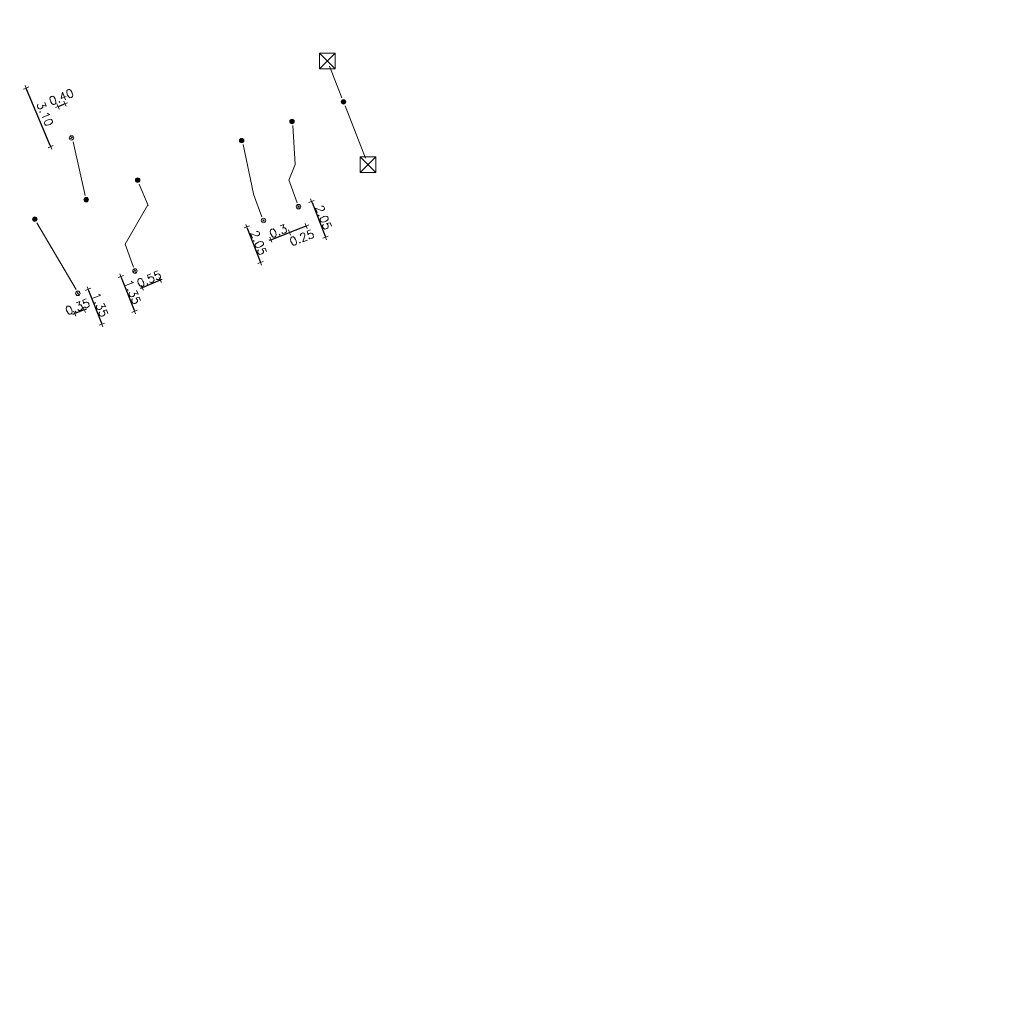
# Model space of a CAD drawing. Header units: inches. Extents: x 0 to 191500, y 0 to 342750.
# Tile 357 of 547: x 181914 to 181958, y 338872 to 338915. Entities that reach past the tile are written whole.
import ezdxf

# ---------------------------------------------------------------- set-up
doc = ezdxf.new("R2010")
doc.units = ezdxf.units.IN
doc.header["$MEASUREMENT"] = 0
doc.linetypes.add('RI-GWA_HUISAANSLUITING', pattern=[23, 4, -1.8, 2.6, -1.8, 4.6, -1.8, 4.6, -1.8])
doc.linetypes.add('RI-HWA_KOLKAANSLUITING', pattern=[4.3, 2.5, -1.8])
doc.layers.get('0').update_dxf_attribs({"lineweight": 20})
doc.layers.get('DefPoints').update_dxf_attribs({"lineweight": 20})
for name, color, linetype, lineweight in [('ECW', 150, 'Continuous', 20), ('N-WE-RI-GWA-MAATVOERING-T25', 30, 'RI-GWA_HUISAANSLUITING', 20), ('N-WE-RI-GWA_HUISAANSLUITING', 30, 'RI-GWA_HUISAANSLUITING', 20), ('N-WE-RI-GWA_RIOOLPUT_ONTSTOPPINGSPUT-G', 30, 'Continuous', 20), ('N-WE-RI-HWA_KOLK-S', 150, 'Continuous', 20), ('N-WE-RI-HWA_KOLKAANSLUITING', 150, 'RI-HWA_KOLKAANSLUITING', 20), ('N-WE-RI-INLAAT', 7, 'Continuous', 20)]:
    doc.layers.add(name, color=color, linetype=linetype, lineweight=lineweight)
doc.styles.add('JaJo Maatvoering', font='romans.shx')
doc.dimstyles.new('JaJo 1_100', dxfattribs={"dimtxt": 0.12, "dimasz": 0.1, "dimexe": 1.5, "dimexo": 5, "dimgap": 0.05, "dimtad": 1, "dimzin": 0, "dimdsep": 46, "dimtxsty": 'JaJo Maatvoering', "dimblk": 'JaJo Maatvoering', "dimcen": 0, "dimdle": 1.25, "dimse1": 1, "dimse2": 1, "dimclrd": 1, "dimclre": 1, "dimclrt": 2, "dimadec": 1, "dimazin": 0, "dimtm": 1e-09, "dimtfac": 1.566667, "dimtix": 1, "dimtmove": 2, "dimatfit": 3, "dimldrblk": 'JaJo Maatvoering', "dimfxl": 1.5, "dimtolj": 1, "dimtzin": 0, "dimarcsym": 0})
picture_1 = doc.add_image_def('image1.ecw', size_in_pixel=(220000, 285000))

# ---------------------------------------------------------------- blocks, each defined once
blk = doc.blocks.new('JaJo Maatvoering')
at = {"color": 0}
for p, q in [((-1, 0), (0, 0)), ((0, 0), (0, 2.5)), ((0, 0), (2.5, 0)), ((0, 0), (0, -2.5))]:
    blk.add_line(p, q, dxfattribs=at)
at = {"color": 0, "const_width": 0.5}
blk.add_lwpolyline([(-0.25, 0, 1), (0.25, 0, 1)], format="xyb", close=True, dxfattribs=at)
blk = doc.blocks.new('*D3443')
at = {"layer": 'DefPoints', "color": 0, "transparency": 16777216}
for p in [(181916.255, 338902.912), (181918.109, 338901.849), (181916.864, 338901.36)]:
    blk.add_point(p, dxfattribs=at)
at = {"layer": 'N-WE-RI-GWA-MAATVOERING-T25', "lineweight": -2, "transparency": 16777216}
blk.add_line((181917.518, 338903.354), (181918.09, 338901.895), dxfattribs=at)
at = {"layer": 'N-WE-RI-GWA-MAATVOERING-T25', "lineweight": -2, "transparency": 16777216, "xscale": 0.05, "yscale": 0.05, "zscale": 0.05}
for p, rotation in [((181917.5, 338903.4), 111.4298779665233), ((181918.109, 338901.849), 291.4298779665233)]:
    blk.add_blockref('JaJo Maatvoering', p, dxfattribs=dict(at, rotation=rotation))
at = {"layer": 'N-WE-RI-GWA-MAATVOERING-T25', "transparency": 16777216, "insert": (181918.025, 338902.711), "char_height": 0.375, "attachment_point": 5, "rotation": 291.4299, "style": 'JaJo Maatvoering'}
blk.add_mtext('\\A1;1.35', dxfattribs=at)
blk = doc.blocks.new('*D3444')
at = {"layer": 'DefPoints', "color": 0, "transparency": 16777216}
for p in [(181916.609, 338903.051), (181917.038, 338903.22), (181916.897, 338902.316)]:
    blk.add_point(p, dxfattribs=at)
at = {"layer": 'N-WE-RI-GWA-MAATVOERING-T25', "lineweight": -2, "transparency": 16777216}
for p, q in [((181916.851, 338902.298), (181916.804, 338902.279)), ((181917.327, 338902.485), (181916.897, 338902.316)), ((181917.374, 338902.503), (181917.42, 338902.521))]:
    blk.add_line(p, q, dxfattribs=at)
at = {"layer": 'N-WE-RI-GWA-MAATVOERING-T25', "lineweight": -2, "transparency": 16777216, "xscale": 0.05, "yscale": 0.05, "zscale": 0.05}
for p, rotation in [((181917.327, 338902.485), 201.4470443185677), ((181916.897, 338902.316), 21.44704431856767)]:
    blk.add_blockref('JaJo Maatvoering', p, dxfattribs=dict(at, rotation=rotation))
at = {"layer": 'N-WE-RI-GWA-MAATVOERING-T25', "transparency": 16777216, "insert": (181917.025, 338902.621), "char_height": 0.375, "attachment_point": 5, "rotation": 21.447, "style": 'JaJo Maatvoering'}
blk.add_mtext('\\A1;0.35', dxfattribs=at)
blk = doc.blocks.new('*D3445')
at = {"layer": 'DefPoints', "color": 0, "transparency": 16777216}
for p in [(181917.708, 338903.483), (181919.561, 338902.42), (181918.317, 338901.932)]:
    blk.add_point(p, dxfattribs=at)
at = {"layer": 'N-WE-RI-GWA-MAATVOERING-T25', "lineweight": -2, "transparency": 16777216}
blk.add_line((181918.971, 338903.925), (181919.543, 338902.466), dxfattribs=at)
at = {"layer": 'N-WE-RI-GWA-MAATVOERING-T25', "lineweight": -2, "transparency": 16777216, "xscale": 0.05, "yscale": 0.05, "zscale": 0.05}
for p, rotation in [((181918.952, 338903.971), 111.4298779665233), ((181919.561, 338902.42), 291.4298779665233)]:
    blk.add_blockref('JaJo Maatvoering', p, dxfattribs=dict(at, rotation=rotation))
at = {"layer": 'N-WE-RI-GWA-MAATVOERING-T25', "transparency": 16777216, "insert": (181919.478, 338903.282), "char_height": 0.375, "attachment_point": 5, "rotation": 291.4299, "style": 'JaJo Maatvoering'}
blk.add_mtext('\\A1;1.35', dxfattribs=at)
blk = doc.blocks.new('*D3446')
at = {"layer": 'DefPoints', "color": 0, "transparency": 16777216}
for p in [(181920.394, 338904.538), (181919.596, 338904.194), (181919.908, 338903.47)]:
    blk.add_point(p, dxfattribs=at)
at = {"layer": 'N-WE-RI-GWA-MAATVOERING-T25', "lineweight": -2, "transparency": 16777216}
for p, q in [((181919.862, 338903.45), (181919.816, 338903.43)), ((181920.706, 338903.813), (181919.908, 338903.47)), ((181920.752, 338903.833), (181920.797, 338903.852))]:
    blk.add_line(p, q, dxfattribs=at)
at = {"layer": 'N-WE-RI-GWA-MAATVOERING-T25', "lineweight": -2, "transparency": 16777216, "xscale": 0.05, "yscale": 0.05, "zscale": 0.05}
for p, rotation in [((181920.706, 338903.813), 203.2821453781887), ((181919.908, 338903.47), 23.28214537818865)]:
    blk.add_blockref('JaJo Maatvoering', p, dxfattribs=dict(at, rotation=rotation))
at = {"layer": 'N-WE-RI-GWA-MAATVOERING-T25', "transparency": 16777216, "insert": (181920.213, 338903.859), "char_height": 0.375, "attachment_point": 5, "rotation": 23.2821, "style": 'JaJo Maatvoering'}
blk.add_mtext('\\A1;0.55', dxfattribs=at)
blk = doc.blocks.new('*D3447')
at = {"layer": 'DefPoints', "color": 0, "transparency": 16777216}
for p in [(181915.664, 338912.746), (181914.737, 338912.359), (181916.755, 338910.139)]:
    blk.add_point(p, dxfattribs=at)
at = {"layer": 'N-WE-RI-GWA-MAATVOERING-T25', "lineweight": -2, "transparency": 16777216}
blk.add_line((181915.809, 338909.797), (181914.756, 338912.312), dxfattribs=at)
at = {"layer": 'N-WE-RI-GWA-MAATVOERING-T25', "lineweight": -2, "transparency": 16777216, "xscale": 0.05, "yscale": 0.05, "zscale": 0.05}
for p, rotation in [((181914.737, 338912.359), 112.714560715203), ((181915.829, 338909.751), 292.7145607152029)]:
    blk.add_blockref('JaJo Maatvoering', p, dxfattribs=dict(at, rotation=rotation))
at = {"layer": 'N-WE-RI-GWA-MAATVOERING-T25', "transparency": 16777216, "insert": (181915.58, 338911.204), "char_height": 0.375, "attachment_point": 5, "rotation": 292.7146, "style": 'JaJo Maatvoering'}
blk.add_mtext('\\A1;3.10', dxfattribs=at)
blk = doc.blocks.new('*D3448')
at = {"layer": 'DefPoints', "color": 0, "transparency": 16777216}
for p in [(181915.664, 338912.746), (181915.973, 338912.872), (181916.464, 338911.661)]:
    blk.add_point(p, dxfattribs=at)
at = {"layer": 'N-WE-RI-GWA-MAATVOERING-T25', "lineweight": -2, "transparency": 16777216}
blk.add_line((181916.201, 338911.554), (181916.418, 338911.642), dxfattribs=at)
at = {"layer": 'N-WE-RI-GWA-MAATVOERING-T25', "lineweight": -2, "transparency": 16777216, "xscale": 0.05, "yscale": 0.05, "zscale": 0.05}
for p, rotation in [((181916.464, 338911.661), 22.07402810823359), ((181916.155, 338911.535), 202.0740281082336)]:
    blk.add_blockref('JaJo Maatvoering', p, dxfattribs=dict(at, rotation=rotation))
at = {"layer": 'N-WE-RI-GWA-MAATVOERING-T25', "transparency": 16777216, "insert": (181916.304, 338911.96), "char_height": 0.375, "attachment_point": 5, "rotation": 22.074, "style": 'JaJo Maatvoering'}
blk.add_mtext('\\A1;0.40', dxfattribs=at)
blk = doc.blocks.new('*D3449')
at = {"layer": 'DefPoints', "color": 0, "transparency": 16777216}
for p in [(181925.3, 338906.465), (181925.917, 338904.88), (181925.173, 338904.591)]:
    blk.add_point(p, dxfattribs=at)
at = {"layer": 'N-WE-RI-GWA-MAATVOERING-T25', "lineweight": -2, "transparency": 16777216}
blk.add_line((181924.574, 338906.129), (181925.155, 338904.637), dxfattribs=at)
at = {"layer": 'N-WE-RI-GWA-MAATVOERING-T25', "lineweight": -2, "transparency": 16777216, "xscale": 0.05, "yscale": 0.05, "zscale": 0.05}
for p, rotation in [((181924.556, 338906.175), 111.2735191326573), ((181925.173, 338904.591), 291.2735191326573)]:
    blk.add_blockref('JaJo Maatvoering', p, dxfattribs=dict(at, rotation=rotation))
at = {"layer": 'N-WE-RI-GWA-MAATVOERING-T25', "transparency": 16777216, "insert": (181925.086, 338905.469), "char_height": 0.375, "attachment_point": 5, "rotation": 291.2735, "style": 'JaJo Maatvoering'}
blk.add_mtext('\\A1;2.05', dxfattribs=at)
blk = doc.blocks.new('*D3450')
at = {"layer": 'DefPoints', "color": 0, "transparency": 16777216}
for p in [(181926.457, 338905.93), (181926.741, 338905.201), (181925.917, 338904.88)]:
    blk.add_point(p, dxfattribs=at)
at = {"layer": 'N-WE-RI-GWA-MAATVOERING-T25', "lineweight": -2, "transparency": 16777216}
for p, q in [((181925.633, 338905.609), (181926.457, 338905.93)), ((181926.504, 338905.948), (181926.55, 338905.966)), ((181925.587, 338905.591), (181925.54, 338905.573))]:
    blk.add_line(p, q, dxfattribs=at)
at = {"layer": 'N-WE-RI-GWA-MAATVOERING-T25', "lineweight": -2, "transparency": 16777216, "xscale": 0.05, "yscale": 0.05, "zscale": 0.05}
for p, rotation in [((181925.633, 338905.609), 21.27351913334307), ((181926.457, 338905.93), 201.2735191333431)]:
    blk.add_blockref('JaJo Maatvoering', p, dxfattribs=dict(at, rotation=rotation))
at = {"layer": 'N-WE-RI-GWA-MAATVOERING-T25', "transparency": 16777216, "insert": (181925.959, 338905.991), "char_height": 0.375, "attachment_point": 5, "rotation": 21.2735, "style": 'JaJo Maatvoering'}
blk.add_mtext('\\A1;0.3', dxfattribs=at)
blk = doc.blocks.new('*D3451')
at = {"layer": 'DefPoints', "color": 0, "transparency": 16777216}
for p in [(181926.862, 338907.078), (181928.063, 338905.716), (181927.481, 338905.489)]:
    blk.add_point(p, dxfattribs=at)
at = {"layer": 'N-WE-RI-GWA-MAATVOERING-T25', "lineweight": -2, "transparency": 16777216}
blk.add_line((181927.463, 338907.259), (181928.045, 338905.763), dxfattribs=at)
at = {"layer": 'N-WE-RI-GWA-MAATVOERING-T25', "lineweight": -2, "transparency": 16777216, "xscale": 0.05, "yscale": 0.05, "zscale": 0.05}
for p, rotation in [((181927.444, 338907.305), 111.282147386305), ((181928.063, 338905.716), 291.2821473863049)]:
    blk.add_blockref('JaJo Maatvoering', p, dxfattribs=dict(at, rotation=rotation))
at = {"layer": 'N-WE-RI-GWA-MAATVOERING-T25', "transparency": 16777216, "insert": (181927.975, 338906.597), "char_height": 0.375, "attachment_point": 5, "rotation": 291.2821, "style": 'JaJo Maatvoering'}
blk.add_mtext('\\A1;2.05', dxfattribs=at)
blk = doc.blocks.new('*D3452')
at = {"layer": 'DefPoints', "color": 0, "transparency": 16777216}
for p in [(181926.457, 338905.93), (181926.741, 338905.201), (181927.481, 338905.489)]:
    blk.add_point(p, dxfattribs=at)
at = {"layer": 'N-WE-RI-GWA-MAATVOERING-T25', "lineweight": -2, "transparency": 16777216}
blk.add_line((181927.151, 338906.2), (181926.504, 338905.948), dxfattribs=at)
at = {"layer": 'N-WE-RI-GWA-MAATVOERING-T25', "lineweight": -2, "transparency": 16777216, "xscale": 0.05, "yscale": 0.05, "zscale": 0.05}
for p, rotation in [((181927.197, 338906.218), 21.28214738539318), ((181926.457, 338905.93), 201.2821473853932)]:
    blk.add_blockref('JaJo Maatvoering', p, dxfattribs=dict(at, rotation=rotation))
at = {"layer": 'N-WE-RI-GWA-MAATVOERING-T25', "transparency": 16777216, "insert": (181927.011, 338905.695), "char_height": 0.375, "attachment_point": 5, "rotation": 21.2821, "style": 'JaJo Maatvoering'}
blk.add_mtext('\\A1;0.25', dxfattribs=at)
blk = doc.blocks.new('A$C2C270354')
h = blk.add_hatch(color=256)
h.dxf.hatch_style = 1
edge = h.paths.add_edge_path()
edge.add_arc((0, 0), 0.1, 0, 360)
blk.add_circle((0, 0), 0.1)

msp = doc.modelspace()

# ---------------------------------------------------------------- linework, layer by layer
at = {"layer": 'N-WE-RI-GWA_HUISAANSLUITING'}
for p, q in [((181926.6154, 338910.69065), (181926.71227, 338908.96107)), ((181916.82601, 338909.96507), (181917.37007, 338907.57293)), ((181924.39953, 338909.84652), (181924.8566, 338907.64313)), ((181926.71227, 338908.96107), (181926.4307, 338908.26229)), ((181926.43183, 338908.27023), (181926.79915, 338907.25646)), ((181919.77298, 338908.0874), (181920.16366, 338907.13687)), ((181924.85783, 338907.63973), (181925.22515, 338906.62597)), ((181920.15524, 338907.15735), (181919.14136, 338905.40514)), ((181915.21678, 338906.35782), (181916.96436, 338903.39176)), ((181919.14364, 338905.40602), (181919.51096, 338904.39225))]:
    msp.add_line(p, q, dxfattribs=at)
at = {"layer": 'N-WE-RI-GWA_RIOOLPUT_ONTSTOPPINGSPUT-G'}
for p, q in [((181916.84557, 338910.18211), (181916.66532, 338910.09545)), ((181916.71211, 338910.22891), (181916.79877, 338910.04866)), ((181926.95229, 338907.12183), (181926.77203, 338907.03517)), ((181926.81883, 338907.16863), (181926.90549, 338906.98837)), ((181925.39037, 338906.50828), (181925.21012, 338906.42162)), ((181925.25691, 338906.55507), (181925.34357, 338906.37482)), ((181919.66936, 338904.26095), (181919.48911, 338904.1743)), ((181919.53591, 338904.30775), (181919.62257, 338904.1275)), ((181917.12862, 338903.26286), (181916.94837, 338903.17621)), ((181916.99517, 338903.30966), (181917.08182, 338903.12941))]:
    msp.add_line(p, q, dxfattribs=at)
for centre in [(181916.75544, 338910.13878), (181926.86216, 338907.0785), (181925.30024, 338906.46495), (181919.57924, 338904.21762), (181917.0385, 338903.21954)]:
    msp.add_circle(centre, 0.1, dxfattribs=at)
at = {"layer": 'N-WE-RI-HWA_KOLK-S'}
for p, q in [((181927.80251, 338913.90788), (181927.80101, 338913.21142)), ((181927.80101, 338913.21142), (181928.49896, 338913.90638)), ((181927.80251, 338913.90788), (181928.49747, 338913.20993)), ((181928.49896, 338913.90638), (181927.80251, 338913.90788)), ((181928.49747, 338913.20993), (181928.49896, 338913.90638)), ((181927.80101, 338913.21142), (181928.49747, 338913.20993)), ((181929.61128, 338909.30097), (181929.60978, 338908.60452)), ((181929.60978, 338908.60452), (181930.30773, 338909.29948)), ((181929.61128, 338909.30097), (181930.30624, 338908.60302)), ((181930.30773, 338909.29948), (181929.61128, 338909.30097)), ((181930.30624, 338908.60302), (181930.30773, 338909.29948)), ((181929.60978, 338908.60452), (181930.30624, 338908.60302))]:
    msp.add_line(p, q, dxfattribs=at)
at = {"layer": 'N-WE-RI-HWA_KOLKAANSLUITING'}
for p, q in [((181928.24087, 338913.32601), (181928.79036, 338911.91791)), ((181928.93054, 338911.5701), (181929.95876, 338908.952))]:
    msp.add_line(p, q, dxfattribs=at)

# ---------------------------------------------------------------- block references
at = {"layer": 'N-WE-RI-INLAAT', "rotation": 0.06357443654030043}
for p in [(181928.8619, 338911.74375), (181926.57185, 338910.87302), (181924.32853, 338910.02006), (181919.7017, 338908.26083), (181917.41165, 338907.39009), (181915.1216, 338906.51936)]:
    msp.add_blockref('A$C2C270354', p, dxfattribs=at)

# ---------------------------------------------------------------- dimensions: what is measured, and where the dimension line sits
at = {"layer": 'N-WE-RI-GWA-MAATVOERING-T25'}
for base, p1, p2, angle, text, picture, middle in [((181914.73713, 338912.35852), (181916.75544, 338910.13878), (181915.66385, 338912.74645), 112.714561, '3.10', '*D3447', (181915.57957, 338911.20352)), ((181916.4641, 338911.66053), (181915.66385, 338912.74645), (181915.9729, 338912.87178), 22.074028, '0.40', '*D3448', (181916.30425, 338911.95957)), ((181926.45699, 338905.93013), (181927.48119, 338905.48932), (181926.741, 338905.201), 201.282147, '0.25', '*D3452', (181927.01118, 338905.69515))]:
    dim = msp.add_linear_dim(base=base, p1=p1, p2=p2, angle=angle, text=text, dimstyle='JaJo 1_100', override={"dimscale": 0.5, "dimtxt": 0.75, "dimgap": 0.1, "dimtad": 3, "dimclrd": 256, "dimclrt": 256}, dxfattribs=at)
    dim.commit()
    dim.dimension.update_dxf_attribs({"geometry": picture, "text_midpoint": middle, "dimtype": 161})
for p1, p2, distance, text, picture, middle in [((181926.86216, 338907.0785), (181927.48119, 338905.48932), 0.62489, '2.05', '*D3451', (181927.97525, 338906.59692)), ((181925.30024, 338906.46495), (181925.91724, 338904.88027), -0.79839, '2.05', '*D3449', (181925.08607, 338905.4691)), ((181925.91724, 338904.88027), (181926.741, 338905.201), 0.78249, '0.3', '*D3450', (181925.95905, 338905.99112)), ((181920.39375, 338904.53758), (181919.59619, 338904.19439), 0.78896, '0.55', '*D3446', (181920.21295, 338903.85943)), ((181917.70834, 338903.48308), (181918.31729, 338901.93161), 1.33655, '1.35', '*D3445', (181919.47804, 338903.28245)), ((181916.25545, 338902.91192), (181916.8644, 338901.36045), 1.33655, '1.35', '*D3443', (181918.02515, 338902.71129)), ((181917.0385, 338903.21954), (181916.60855, 338903.05063), 0.78937, '0.35', '*D3444', (181917.02531, 338902.62143))]:
    dim = msp.add_aligned_dim(p1=p1, p2=p2, distance=distance, text=text, dimstyle='JaJo 1_100', override={"dimscale": 0.5, "dimtxt": 0.75, "dimgap": 0.1, "dimtad": 3, "dimclrd": 256, "dimclrt": 256}, dxfattribs=at)
    dim.commit()
    dim.dimension.update_dxf_attribs({"geometry": picture, "text_midpoint": middle})

# ---------------------------------------------------------------- pictures from other files: only their frames are drawn
at = {"layer": 'ECW'}
image = msp.add_image(picture_1, insert=(180500, 328500), size_in_units=(11000, 14250), dxfattribs=at)
image.dxf.flags = 7

doc.saveas('drawing.dxf')
